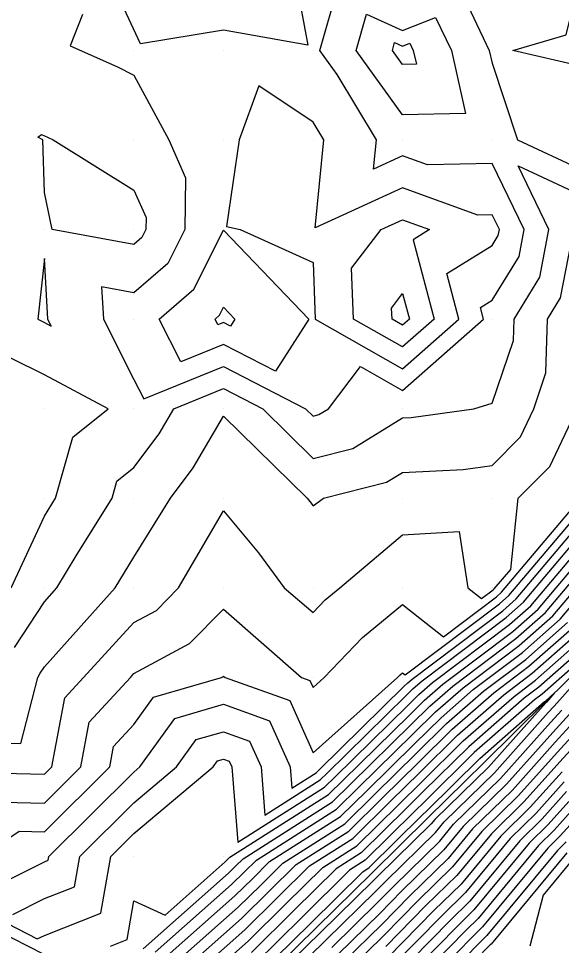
# Model space of a CAD drawing. Extents: x 2188792 to 2191981, y 386090 to 389710.
# Drawn here: x 2190937.3 to 2190997.9, y 388530.3 to 388633.8 of the extents above; entities that cross this region are included whole.
import ezdxf

# ---------------------------------------------------------------- set-up
doc = ezdxf.new("R2010")
doc.units = 0
for name, color, linetype in [('DTM Contours Major', 7, 'Continuous'), ('DTM Contours Minor', 7, 'Continuous'), ('Exist DTM QL2 LIDAR Elevation Point', 7, 'Continuous'), ('PH Exist DTM Breakline', 7, 'Continuous')]:
    doc.layers.add(name, color=color, linetype=linetype)

msp = doc.modelspace()

# ---------------------------------------------------------------- linework, layer by layer
at = {"layer": 'DTM Contours Major'}
for points in [[(2190967.87, 388640.26), (2190969.62, 388630.84), (2190960.2, 388632.53), (2190950.93, 388631), (2190946.75, 388639.97)], [(2190986.76, 388636.82), (2190989.88, 388630.26), (2190990.2, 388628.85), (2190993.04, 388620.26), (2191000.2, 388616.92), (2191002.56, 388617.9), (2191003.27, 388620.26), (2191008.86, 388628.92), (2191000.2, 388628.46), (2190992.5, 388630.26), (2190998.45, 388632.02), (2191000.2, 388639.07)], [(2190944.47, 388634.26), (2190943.08, 388630.77), (2190948.36, 388628.43), (2190950.2, 388627.48), (2190954.09, 388620.26), (2190955.97, 388616.03), (2190955.89, 388610.26), (2190953.98, 388606.48), (2190950.2, 388603.21), (2190946.59, 388603.87), (2190946.79, 388600.26), (2190950.2, 388593.5), (2190951.29, 388591.34), (2190960.2, 388594.97), (2190969.37, 388590.26), (2190970.2, 388589.44), (2190970.85, 388589.6), (2190971.92, 388590.26), (2190975.51, 388594.95), (2190980.2, 388592.28), (2190989.24, 388600.26), (2190988.89, 388601.57), (2190990.2, 388602.39), (2190993.2, 388607.26), (2190993.77, 388610.26), (2190990.2, 388617.62), (2190982.99, 388617.47), (2190980.2, 388618.48), (2190976.94, 388617), (2190977.27, 388620.26), (2190972.88, 388627.58), (2190970.94, 388630.26), (2190973.02, 388637.44)], [(2190936.49, 388570.25), (2190940.2, 388578.24), (2190941.45, 388580.25), (2190943.38, 388587.07), (2190947.31, 388590.26), (2190940.2, 388594.05), (2190932.73, 388597.73)], [(2190933.15, 388540.25), (2190937.37, 388543.08), (2190940.2, 388543.01), (2190947.49, 388550.25), (2190947.92, 388552.53), (2190950.2, 388555), (2190952.39, 388558.06), (2190959.98, 388560.25), (2190960.12, 388560.33), (2190960.2, 388560.41), (2190960.38, 388560.25), (2190967.6, 388557.66), (2190970.2, 388551.82), (2190979.64, 388560.25), (2190979.91, 388560.54), (2190980.2, 388560.78), (2190980.49, 388560.54), (2190991.03, 388568.48), (2190992.07, 388569.39), (2191000.38, 388579.24)], [(2190951.21, 388529.96), (2190960.74, 388538.39), (2190961.56, 388539.2), (2190962.38, 388540.01), (2190972.38, 388546.35), (2190974.43, 388548.38), (2190981.15, 388554.98), (2190983.25, 388557.05), (2190985.82, 388559.29), (2190992.86, 388564.59), (2190996.16, 388567.51), (2191001.38, 388573.69)], [(2190957.98, 388527.99), (2190962.58, 388532.06), (2190966.2, 388535.64), (2190969.8, 388539.2), (2190974.65, 388542.28), (2190978.85, 388546.43), (2190982.12, 388549.64), (2190986.34, 388553.81), (2190991.51, 388558.32), (2190994.68, 388560.71), (2191000.25, 388565.63)], [(2190999.68, 388555.71), (2190997.22, 388553.01), (2190992.46, 388547.68), (2190988.01, 388543.33), (2190985.3, 388540.05), (2190981.01, 388535.86), (2190977.87, 388532.66), (2190973.6, 388528.49)], [(2190998.51, 388547.5), (2190995.8, 388544.47), (2190993.28, 388542), (2190987.69, 388535.27), (2190985.5, 388533.12), (2190979.02, 388526.53)], [(2190998.54, 388540.67), (2190990.09, 388530.48), (2190989.99, 388530.38), (2190980.17, 388520.39)]]:
    msp.add_lwpolyline(points, dxfattribs=at)
at = {"layer": 'DTM Contours Minor'}
for points in [[(2190980.2, 388623.07), (2190975, 388630.26), (2190976.16, 388634.3), (2190980.2, 388632.49), (2190983.88, 388633.94), (2190985.64, 388630.26), (2190987.24, 388623.22), (2190980.2, 388623.07)], [(2190980.2, 388628.68), (2190979.06, 388630.26), (2190979.31, 388631.15), (2190980.2, 388630.75), (2190981.01, 388631.07), (2190981.39, 388630.26), (2190981.75, 388628.71), (2190980.2, 388628.68)], [(2190990.87, 388609.59), (2190991, 388610.26), (2190990.2, 388611.91), (2190988.59, 388611.87), (2190980.2, 388614.92), (2190970.42, 388610.47), (2190971.4, 388620.26), (2190970.2, 388622.26), (2190964.15, 388626.3), (2190961.94, 388620.26), (2190960.55, 388610.61), (2190962.05, 388610.26), (2190970.2, 388606.57), (2190970.44, 388600.26), (2190980.2, 388594.72), (2190986.48, 388600.26), (2190985.12, 388605.34), (2190990.2, 388608.49), (2190990.87, 388609.59)], [(2190941.07, 388610.26), (2190940.2, 388614.38), (2190940.01, 388620.26), (2190939.48, 388620.59), (2190939.88, 388620.87), (2190940.53, 388620.59), (2190941.17, 388620.26), (2190950.2, 388614.67), (2190951.56, 388611.62), (2190951.54, 388610.26), (2190951.09, 388609.36), (2190950.2, 388608.59), (2190941.07, 388610.26)], [(2190936.87, 388563.58), (2190940.2, 388568.7), (2190941.59, 388570.25), (2190943.75, 388573.81), (2190947.75, 388580.25), (2190948.29, 388582.16), (2190950.2, 388583.7), (2190953.01, 388587.45), (2190954.65, 388590.26), (2190960.2, 388592.51), (2190964.59, 388590.26), (2190970.2, 388584.7), (2190974.63, 388585.82), (2190980.2, 388589.24), (2190981.17, 388589.29), (2190988.15, 388590.26), (2190990.2, 388590.87), (2190992.57, 388597.89), (2190992.64, 388600.26), (2190995.52, 388604.94), (2190996.54, 388610.26), (2190993.1, 388617.36), (2191000.2, 388614.05)], [(2190980.2, 388597.15), (2190974.73, 388600.26), (2190974.51, 388605.95), (2190977.79, 388610.26), (2190980.2, 388611.35), (2190983.22, 388610.26), (2190981.36, 388609.1), (2190983.72, 388600.26), (2190980.2, 388597.15)], [(2190930.2, 388553.07), (2190937.57, 388552.88), (2190939.47, 388560.25), (2190939.73, 388560.72), (2190940.2, 388561.44), (2190948.12, 388570.25), (2190950.2, 388573.68), (2190954.28, 388580.25), (2190956.82, 388583.64), (2190960.2, 388589.43), (2190969.55, 388580.25), (2190969.84, 388579.9), (2190970.2, 388579.42), (2190971.36, 388580.25), (2190978.41, 388582.05), (2190980.2, 388583.15), (2190986.97, 388583.48), (2190990.2, 388583.93), (2190993.35, 388587.11), (2190994.85, 388590.26), (2190996.2, 388594.26), (2190996.39, 388600.26), (2190997.84, 388602.62), (2190999.31, 388610.26)], [(2190960.2, 388597.43), (2190955.43, 388595.48), (2190953.01, 388600.26), (2190956.87, 388603.59), (2190960.2, 388610.19), (2190969.73, 388600.26), (2190966.02, 388594.43), (2190960.2, 388597.43)], [(2190940.2, 388607.02), (2190939.47, 388600.26), (2190940.2, 388599.9), (2190940.97, 388599.49), (2190940.58, 388600.26), (2190940.2, 388607.02)], [(2190980.2, 388599.58), (2190979.02, 388600.26), (2190978.97, 388601.49), (2190980.2, 388603.11), (2190980.96, 388600.26), (2190980.2, 388599.58)], [(2190960.2, 388599.88), (2190959.57, 388599.62), (2190959.25, 388600.26), (2190959.76, 388600.7), (2190960.2, 388601.58), (2190961.46, 388600.26), (2190960.97, 388599.48), (2190960.2, 388599.88)], [(2190930.78, 388549.67), (2190940.2, 388549.44), (2190941.02, 388550.25), (2190942.47, 388557.98), (2190944.57, 388560.25), (2190950.2, 388566.37), (2190952.72, 388567.73), (2190955.19, 388570.25), (2190960.2, 388578.84), (2190964.11, 388574.17), (2190966.99, 388570.25), (2190970.2, 388567.5), (2190971.55, 388568.9), (2190973.18, 388570.25), (2190980.2, 388576.16), (2190986.51, 388576.56), (2190987.49, 388570.25), (2190989, 388569.05), (2190990.3, 388570.03), (2190990.43, 388570.15), (2190992.27, 388572.32), (2190993.11, 388580.25), (2190996.64, 388583.82), (2190999.7, 388590.26)], [(2190934.07, 388546.37), (2190940.2, 388546.22), (2190944.25, 388550.25), (2190945.2, 388555.25), (2190949.81, 388560.25), (2190950.2, 388560.68), (2190956.42, 388564.03), (2190960.2, 388567.88), (2190968.9, 388560.25), (2190969.85, 388559.91), (2190970.2, 388559.13), (2190971.45, 388560.25), (2190975.73, 388564.72), (2190980.2, 388568.41), (2190984.75, 388564.8), (2190990.67, 388569.26), (2190991.25, 388569.77), (2190999.58, 388579.63)], [(2190933.92, 388536.53), (2190940.2, 388539.67), (2190940.62, 388539.83), (2190940.69, 388540.25), (2190950.2, 388549.69), (2190950.86, 388550.25), (2190954.77, 388555.68), (2190960.2, 388557.25), (2190965.35, 388555.4), (2190967.64, 388550.25), (2190967.83, 388547.88), (2190970.56, 388549.61), (2190970.89, 388549.94), (2190980.38, 388559.26), (2190980.78, 388559.65), (2190981.26, 388560.07), (2190991.4, 388567.7), (2190992.89, 388569.02), (2191000.58, 388578.13)], [(2190936.66, 388533.79), (2190940.2, 388535.56), (2190943.56, 388536.88), (2190944.14, 388540.25), (2190950.2, 388546.26), (2190954.95, 388550.25), (2190957.14, 388553.31), (2190960.2, 388554.19), (2190963.1, 388553.15), (2190964.39, 388550.25), (2190964.81, 388544.86), (2190971.01, 388548.8), (2190971.78, 388549.55), (2190980.57, 388558.19), (2190981.39, 388559), (2190982.4, 388559.88), (2190991.76, 388566.93), (2190993.71, 388568.64), (2191000.78, 388577.02)], [(2190933.79, 388533.92), (2190939.4, 388531.05), (2190940.2, 388531.45), (2190946.51, 388533.94), (2190947.6, 388540.25), (2190950.2, 388542.83), (2190959.03, 388550.25), (2190959.52, 388550.93), (2190960.2, 388551.13), (2190960.85, 388550.9), (2190961.13, 388550.25), (2190961.79, 388541.84), (2190971.47, 388547.98), (2190972.66, 388549.16), (2190980.77, 388557.12), (2190982.01, 388558.35), (2190983.54, 388559.68), (2190992.13, 388566.15), (2190994.52, 388568.26), (2191000.98, 388575.91)], [(2190947.58, 388530.25), (2190949.46, 388530.99), (2190950.2, 388535.29), (2190953.67, 388533.72), (2190960.37, 388539.65), (2190960.64, 388539.91), (2190960.9, 388540.17), (2190971.92, 388547.17), (2190973.55, 388548.77), (2190980.96, 388556.05), (2190982.63, 388557.7), (2190984.68, 388559.49), (2190992.49, 388565.37), (2190995.34, 388567.89), (2191001.18, 388574.8)], [(2190952.57, 388529.56), (2190961.11, 388537.12), (2190962.49, 388538.49), (2190963.87, 388539.85), (2190972.83, 388545.54), (2190975.32, 388547.99), (2190981.35, 388553.91), (2190983.87, 388556.4), (2190986.95, 388559.1), (2190993.22, 388563.82), (2190996.98, 388567.13), (2191001.58, 388572.58)], [(2190953.92, 388529.17), (2190961.48, 388535.86), (2190963.42, 388537.78), (2190965.35, 388539.69), (2190973.28, 388544.72), (2190976.2, 388547.6), (2190981.54, 388552.84), (2190984.49, 388555.75), (2190988.09, 388558.91), (2190993.58, 388563.04), (2190997.8, 388566.76), (2191001.78, 388571.47)], [(2190966.09, 388525.49), (2190971.64, 388530.93), (2190977.18, 388536.35), (2190978.32, 388537.51), (2190983.86, 388542.93), (2190984.85, 388544.12), (2190990.45, 388549.6), (2190996.45, 388556.32), (2190997.11, 388557.04), (2191003.26, 388563.94), (2191003.57, 388564.21), (2191007.7, 388568.91), (2191002.98, 388564.82), (2191002.7, 388564.5), (2190995.77, 388558.38), (2190994.92, 388557.74), (2190988.2, 388551.86), (2190982.7, 388546.43), (2190981.5, 388545.26), (2190976.01, 388539.83), (2190974.26, 388538.72), (2190968.98, 388533.5), (2190963.68, 388528.26)], [(2190955.27, 388528.78), (2190961.84, 388534.59), (2190964.35, 388537.06), (2190966.84, 388539.53), (2190973.74, 388543.91), (2190977.08, 388547.21), (2190981.73, 388551.77), (2190985.1, 388555.1), (2190989.23, 388558.71), (2190993.95, 388562.26), (2190998.61, 388566.38)], [(2190956.63, 388528.38), (2190962.21, 388533.33), (2190965.27, 388536.35), (2190968.32, 388539.37), (2190974.19, 388543.09), (2190977.97, 388546.82), (2190981.93, 388550.71), (2190985.72, 388554.46), (2190990.37, 388558.52), (2190994.31, 388561.49), (2190999.43, 388566)], [(2190959.34, 388527.6), (2190962.95, 388530.79), (2190967.13, 388534.93), (2190971.29, 388539.04), (2190975.1, 388541.46), (2190979.74, 388546.04), (2190982.31, 388548.57), (2190986.96, 388553.16), (2190992.65, 388558.13), (2190995.04, 388559.93), (2191001.07, 388565.25)], [(2191001.89, 388564.87), (2190995.41, 388559.16), (2190993.79, 388557.93), (2190987.58, 388552.51), (2190982.51, 388547.5), (2190980.62, 388545.65), (2190975.56, 388540.65), (2190972.77, 388538.88), (2190968.05, 388534.21), (2190963.32, 388529.53)], [(2190964.05, 388527), (2190969.91, 388532.79), (2190975.74, 388538.56), (2190976.47, 388539.02), (2190982.39, 388544.87), (2190982.89, 388545.36), (2190988.81, 388551.21), (2190996.06, 388557.55), (2190996.14, 388557.6), (2190997.17, 388558.52), (2190996.25, 388557.48), (2190996.2, 388557.42), (2190989.78, 388550.24), (2190983.8, 388544.39), (2190983.38, 388543.89), (2190977.42, 388538.05), (2190976.95, 388537.57), (2190970.99, 388531.74), (2190965.01, 388525.89)], [(2190972.29, 388530.11), (2190977.41, 388535.12), (2190979.22, 388536.96), (2190984.34, 388541.97), (2190985.9, 388543.86), (2190991.12, 388548.96), (2190996.71, 388555.22), (2190997.97, 388556.6)], [(2190998.83, 388556.15), (2190996.97, 388554.12), (2190991.79, 388548.32), (2190986.96, 388543.59), (2190984.82, 388541.01), (2190980.11, 388536.41), (2190977.64, 388533.89), (2190972.95, 388529.3)], [(2191000.54, 388555.26), (2190997.48, 388551.91), (2190993.12, 388547.04), (2190989.06, 388543.06), (2190985.78, 388539.1), (2190981.91, 388535.31), (2190978.1, 388531.44), (2190974.25, 388527.67)], [(2191001.4, 388554.82), (2190997.74, 388550.81), (2190993.79, 388546.39), (2190990.12, 388542.8), (2190986.26, 388538.14), (2190982.81, 388534.77), (2190978.33, 388530.21)], [(2190998, 388549.71), (2190994.46, 388545.75), (2190991.17, 388542.53), (2190986.73, 388537.18), (2190983.7, 388534.22), (2190978.56, 388528.98)], [(2190998.25, 388548.6), (2190995.13, 388545.11), (2190992.22, 388542.26), (2190987.21, 388536.22), (2190984.6, 388533.67), (2190978.79, 388527.75)], [(2190998.77, 388546.4), (2190996.47, 388543.83), (2190994.33, 388541.73), (2190988.17, 388534.31), (2190986.4, 388532.57), (2190979.25, 388525.3)], [(2190999.02, 388545.3), (2190997.14, 388543.19), (2190995.38, 388541.47), (2190988.65, 388533.35), (2190987.3, 388532.02), (2190979.48, 388524.07)], [(2190999.28, 388544.19), (2190997.81, 388542.55), (2190996.43, 388541.2), (2190989.13, 388532.39), (2190988.19, 388531.48), (2190979.71, 388522.84)], [(2190998.48, 388541.9), (2190997.49, 388540.94), (2190989.61, 388531.43), (2190989.09, 388530.93), (2190979.94, 388521.62)], [(2190999.59, 388540.4), (2190995.89, 388535.94), (2190994.41, 388530.25)], [(2190934.85, 388532.04), (2190940.13, 388529.34)]]:
    msp.add_lwpolyline(points, dxfattribs=at)
at = {"layer": 'Exist DTM QL2 LIDAR Elevation Point'}
for p, q in [((2190950.2, 388630.26), (2190950.2, 388630.26)), ((2190960.2, 388630.26), (2190960.2, 388630.26)), ((2190970.2, 388630.26), (2190970.2, 388630.26)), ((2190980.2, 388630.26), (2190980.2, 388630.26)), ((2190990.2, 388630.26), (2190990.2, 388630.26)), ((2190940.2, 388620.26), (2190940.2, 388620.26)), ((2190950.2, 388620.26), (2190950.2, 388620.26)), ((2190960.2, 388620.26), (2190960.2, 388620.26)), ((2190970.2, 388620.26), (2190970.2, 388620.26)), ((2190980.2, 388620.26), (2190980.2, 388620.26)), ((2190990.2, 388620.26), (2190990.2, 388620.26)), ((2190940.2, 388610.26), (2190940.2, 388610.26)), ((2190950.2, 388610.26), (2190950.2, 388610.26)), ((2190960.2, 388610.26), (2190960.2, 388610.26)), ((2190970.2, 388610.26), (2190970.2, 388610.26)), ((2190980.2, 388610.26), (2190980.2, 388610.26)), ((2190990.2, 388610.26), (2190990.2, 388610.26)), ((2190940.2, 388600.26), (2190940.2, 388600.26)), ((2190950.2, 388600.26), (2190950.2, 388600.26)), ((2190960.2, 388600.26), (2190960.2, 388600.26)), ((2190970.2, 388600.26), (2190970.2, 388600.26)), ((2190980.2, 388600.26), (2190980.2, 388600.26)), ((2190990.2, 388600.26), (2190990.2, 388600.26)), ((2190940.2, 388590.26), (2190940.2, 388590.26)), ((2190950.2, 388590.26), (2190950.2, 388590.26)), ((2190960.2, 388590.26), (2190960.2, 388590.26)), ((2190970.2, 388590.26), (2190970.2, 388590.26)), ((2190980.2, 388590.26), (2190980.2, 388590.26)), ((2190990.2, 388590.26), (2190990.2, 388590.26)), ((2190940.2, 388580.25), (2190940.2, 388580.25)), ((2190950.2, 388580.25), (2190950.2, 388580.25)), ((2190960.2, 388580.25), (2190960.2, 388580.25)), ((2190970.2, 388580.25), (2190970.2, 388580.25)), ((2190980.2, 388580.25), (2190980.2, 388580.25)), ((2190990.2, 388580.25), (2190990.2, 388580.25)), ((2190940.2, 388570.25), (2190940.2, 388570.25)), ((2190950.2, 388570.25), (2190950.2, 388570.25)), ((2190960.2, 388570.25), (2190960.2, 388570.25)), ((2190970.2, 388570.25), (2190970.2, 388570.25)), ((2190980.2, 388570.25), (2190980.2, 388570.25)), ((2190990.2, 388570.25), (2190990.2, 388570.25)), ((2190940.2, 388560.25), (2190940.2, 388560.25)), ((2190950.2, 388560.25), (2190950.2, 388560.25)), ((2190960.2, 388560.25), (2190960.2, 388560.25)), ((2190970.2, 388560.25), (2190970.2, 388560.25)), ((2190980.2, 388560.25), (2190980.2, 388560.25)), ((2190940.2, 388550.25), (2190940.2, 388550.25)), ((2190950.2, 388550.25), (2190950.2, 388550.25)), ((2190960.2, 388550.25), (2190960.2, 388550.25)), ((2190970.2, 388550.25), (2190970.2, 388550.25)), ((2190940.2, 388540.25), (2190940.2, 388540.25)), ((2190950.2, 388540.25), (2190950.2, 388540.25)), ((2190960.2, 388540.25), (2190960.2, 388540.25))]:
    msp.add_line(p, q, dxfattribs=at)
at = {"layer": 'PH Exist DTM Breakline'}
msp.add_lwpolyline([(2191088.37, 388642.16), (2191081.24, 388635.7), (2191074.11, 388629.25), (2191066.99, 388622.79), (2191059.86, 388616.33), (2191052.73, 388609.88), (2191045.6, 388603.42), (2191038.47, 388596.96), (2191031.34, 388590.5), (2191024.22, 388584.05), (2191017.09, 388577.59), (2191009.96, 388571.13), (2191003.06, 388564.33), (2190996.17, 388557.53), (2190989.28, 388550.72), (2190983.03, 388544.58), (2190976.79, 388538.44), (2190970.54, 388532.3), (2190964.3, 388526.16)], dxfattribs=at)

doc.saveas('drawing.dxf')
